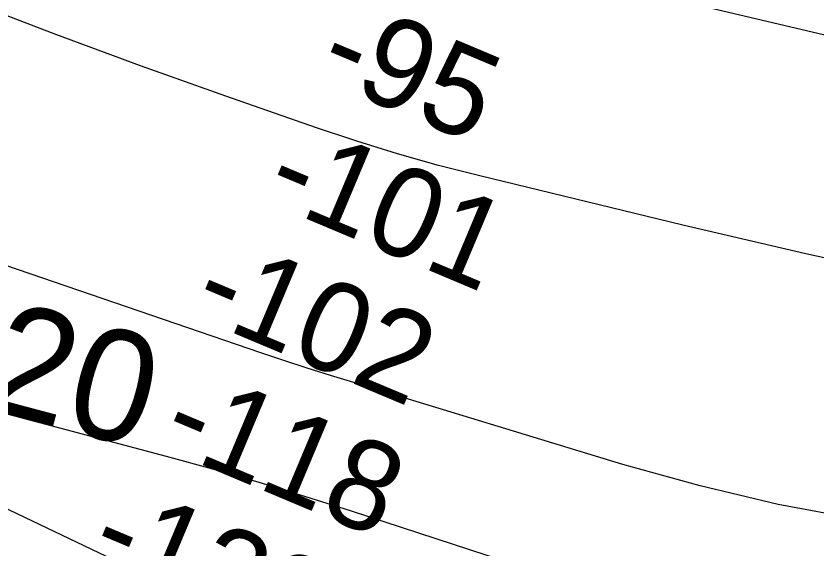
# Model space of a CAD drawing. Extents: x 3734862 to 3772949, y 391520 to 417239.
# Drawn here: x 3742730 to 3743330, y 405530 to 405929 of the extents above; entities that cross this region are included whole.
import ezdxf

# ---------------------------------------------------------------- set-up
doc = ezdxf.new("R2010")
doc.units = 0
for name, color, linetype in [('V-RIVR-EDGE', 7, 'Continuous'), ('V-RIVR-RANG', 7, 'Continuous'), ('V-TOPO-MAJR', 7, 'Continuous'), ('V-TOPO-MINR', 7, 'Continuous'), ('V-TOPO-MINR-IDEN', 7, 'Continuous')]:
    doc.layers.add(name, color=color, linetype=linetype)

msp = doc.modelspace()

# ---------------------------------------------------------------- linework, layer by layer
at = {"layer": 'V-RIVR-EDGE'}
msp.add_spline([(3740284.23, 406091.5), (3740310.88, 406078.89), (3740348.85, 406061.82), (3740353.7, 406060.59), (3740364.62, 406059.35), (3740372.7, 406056.5), (3740387.63, 406044.33), (3740395.71, 406041.89), (3740409.04, 406036.6), (3740430.04, 406026.44), (3740442.56, 406019.13), (3740451.45, 406015.46), (3740466, 406012.6), (3740476.5, 406010.15), (3740489.43, 406005.67), (3740507.61, 405997.13), (3740522.95, 405989), (3740544.36, 405977.63), (3740556.47, 405971.53), (3740569.81, 405967.86), (3740577.49, 405966.22), (3740592.04, 405964.57), (3740596.89, 405964.56), (3740607.4, 405960.08), (3740616.68, 405953.19), (3740635.67, 405946.27), (3740666.77, 405930.82), (3740697.87, 405917.81), (3740711.61, 405913.73), (3740727.77, 405908.03), (3740737.46, 405903.96), (3740772.6, 405884.87), (3740794.41, 405876.73), (3740819.46, 405866.96), (3740836.42, 405858.83), (3740859.04, 405847.05), (3740882.05, 405833.24), (3740901.84, 405822.28), (3740929.3, 405808.05), (3740946.26, 405798.31), (3740968.88, 405787.33), (3740998.36, 405770.68), (3741025.41, 405754.04), (3741050.85, 405741.44), (3741073.47, 405730.06), (3741090.84, 405721.93), (3741112.25, 405712.98), (3741151.03, 405698.33), (3741164.76, 405692.23), (3741182.94, 405682.88), (3741205.16, 405675.14), (3741229.4, 405665.78), (3741250.81, 405658.45), (3741277.48, 405649.89), (3741303.74, 405640.12), (3741333.23, 405627.52), (3741357.46, 405614.92), (3741386.54, 405602.72), (3741400.29, 405601.07), (3741418.87, 405593.74), (3741447.55, 405583.56), (3741468.56, 405576.63), (3741486.74, 405569.72), (3741500.88, 405562.4), (3741512.59, 405556.71), (3741522.69, 405552.64), (3741537.24, 405548.56), (3741581.27, 405532.28), (3741608.74, 405519.68), (3741642.25, 405499.78), (3741662.84, 405486.79), (3741679, 405477.85), (3741697.17, 405467.7), (3741715.33, 405455.12), (3741729.87, 405447.8), (3741754.11, 405435.61), (3741802.57, 405410.02), (3741822.76, 405401.07), (3741865.57, 405380.34), (3741892.23, 405366.12), (3741915.66, 405356.36), (3741930.6, 405350.26), (3741951.21, 405343.33), (3741972.63, 405337.62), (3742009, 405331.06), (3742028.4, 405323.73), (3742041.72, 405317.23), (3742042.52, 405313.99), (3742046.97, 405311.15), (3742058.68, 405307.89), (3742068.79, 405307.86), (3742073.65, 405307.85), (3742079.72, 405310.67), (3742088.62, 405312.26), (3742095.08, 405310.22), (3742118.51, 405300.06), (3742134.27, 405294.76), (3742159.72, 405286.61), (3742182.35, 405279.28), (3742201.34, 405273.97), (3742222.36, 405268.26), (3742239.73, 405262.15), (3742263.56, 405253.19), (3742278.91, 405245.07), (3742307.99, 405229.63), (3742326.16, 405219.48), (3742346.35, 405209.72), (3742373.82, 405199.55), (3742400.89, 405188.16), (3742413.41, 405180.44), (3742429.96, 405170.29), (3742436, 405161.79), (3742439.22, 405154.9), (3742444.47, 405149.63), (3742450.53, 405147.6), (3742468.31, 405143.91), (3742478.41, 405141.06), (3742497.4, 405134.14), (3742510.32, 405128.04), (3742527.69, 405119.91), (3742545.06, 405110.97), (3742567.68, 405100.4), (3742590.7, 405089.83), (3742639.16, 405063.83), (3742649.27, 405062.19), (3742658.97, 405062.16), (3742667.46, 405062.55), (3742676.76, 405060.5), (3742690.9, 405056.02), (3742714.33, 405045.85), (3742740.98, 405032.04), (3742759.96, 405022.29), (3742790.25, 405004.82), (3742814.09, 404997.08), (3742826.61, 404993.01), (3742844.39, 404988.11), (3742862.98, 404984.02), (3742878.74, 404979.94), (3742899.75, 404972.2), (3742910.66, 404970.15), (3742935.31, 404961.6), (3742961.17, 404953.85), (3742978.54, 404947.34), (3742993.89, 404940.02), (3743010.45, 404933.92), (3743026.22, 404931.45), (3743054.51, 404925.72), (3743082.4, 404921.61), (3743104.23, 404917.51), (3743119.99, 404913.83), (3743140.19, 404908.12), (3743171.31, 404899.96), (3743202.02, 404891.79), (3743227.88, 404884.05), (3743293.35, 404868.11)], degree=3, dxfattribs=at)
at = {"layer": 'V-TOPO-MAJR'}
msp.add_lwpolyline([(3743414.39, 405730.97), (3743322.06, 405751.12), (3743229.97, 405772.47), (3743077.81, 405809.35), (3743046.92, 405817.32), (3743016.21, 405825.88), (3742985.75, 405835.35), (3742955.48, 405845.41), (3742887.69, 405869.05), (3742823.82, 405891.83), (3742760.17, 405915.19), (3742696.84, 405939.43)], dxfattribs=at)
at = {"layer": 'V-TOPO-MINR'}
for points in [[(3744167.66, 405700.05), (3744029.19, 405739.45), (3744008.91, 405745.17), (3743988.61, 405750.83), (3743968.29, 405756.4), (3743947.95, 405761.91), (3743834.2, 405792.43), (3743756.89, 405812.79), (3743679.45, 405832.68), (3743601.83, 405851.85), (3743524.09, 405870.55), (3743079.63, 405975.27), (3742291.33, 406336.77), (3742262.15, 406349.67), (3742232.76, 406362.04), (3742203.04, 406373.59), (3742173.1, 406384.61), (3741784.68, 406521.54)], [(3743360.58, 405552.5), (3743301.45, 405563.52), (3743242.95, 405577.54), (3743184.88, 405593.56), (3742983.42, 405654.71), (3742965.96, 405660.11), (3742948.53, 405665.62), (3742931.16, 405671.32), (3742913.83, 405677.13), (3742676.54, 405758.04)], [(3743338.42, 405439.62), (3743253.54, 405468.65), (3743168.48, 405497.15), (3743083.3, 405525.29), (3742981.1, 405558.7), (3742946.84, 405569.57), (3742912.47, 405580.06), (3742877.93, 405589.96), (3742843.27, 405599.48), (3742597.85, 405664.63)], [(3742586.02, 405625.98), (3742848.25, 405500.97), (3742861.1, 405495.16), (3742874.09, 405489.7), (3742887.28, 405484.77), (3742900.62, 405480.2), (3743034.45, 405437.24), (3743115.02, 405412.2), (3743195.88, 405388.15), (3743277.16, 405365.59), (3743358.74, 405344.03)]]:
    msp.add_lwpolyline(points, dxfattribs=at)

# ---------------------------------------------------------------- texts
at = {"layer": 'V-RIVR-RANG'}
for s, p in [('-95', (3742953.99, 405883.27)), ('-101', (3742914.28, 405791.48)), ('-102', (3742859.98, 405705.83)), ('-118', (3742836.57, 405607.2)), ('-129', (3742782.75, 405521.34))]:
    msp.add_text(s, height=67, rotation=337.20058, dxfattribs=at).set_placement(p)
at = {"layer": 'V-TOPO-MINR-IDEN'}
msp.add_text('-120', height=83, rotation=345.13219, dxfattribs=at).set_placement((3742608.58, 405661.81))

doc.saveas('drawing.dxf')
